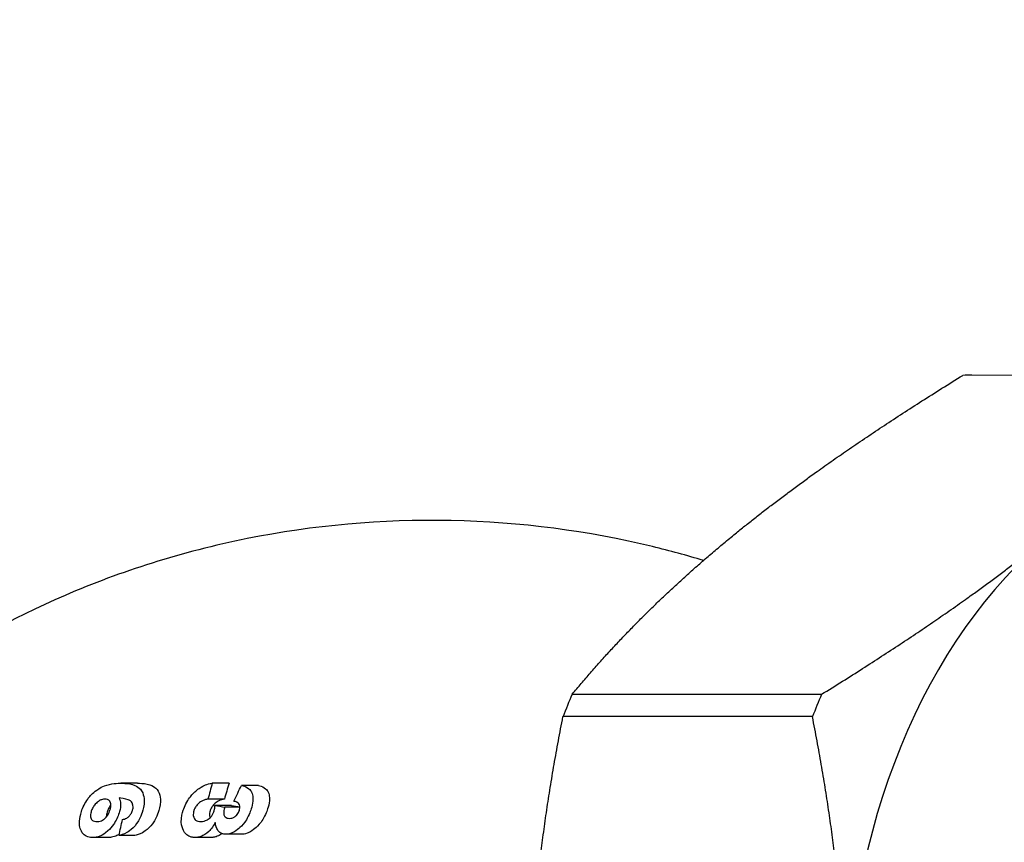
# Model space of a CAD drawing. Header units: inches. Extents: x 1 to 669, y 0 to 417.
# Tile 262 of 448: x 361.92 to 363.36, y 232.9 to 234.11. Entities that reach past the tile are written whole.
import ezdxf

# ---------------------------------------------------------------- set-up
doc = ezdxf.new("R2010")
doc.units = ezdxf.units.IN
doc.header["$LTSCALE"] = 12
doc.header["$MEASUREMENT"] = 0
doc.header["$PDMODE"] = 1
doc.layers.get('Defpoints').update_dxf_attribs({"linetype": 'CONTINUOUS'})
doc.layers.add('D', color=2, linetype='CONTINUOUS')
doc.layers.add('Q', color=4, linetype='CONTINUOUS')
doc.styles.get("Standard").update_dxf_attribs({"font": 'SIMPLEX.SHX', "width": 0.875})
doc.dimstyles.get("Standard").update_dxf_attribs({"dimscale": 28, "dimtxt": 0.125, "dimasz": 0.125, "dimexe": 0.04375, "dimexo": 0.0625, "dimgap": 0.04375, "dimtad": 0, "dimtih": 1, "dimtoh": 1, "dimdec": 4, "dimzin": 12, "dimdsep": 46, "dimlunit": 5, "dimtxsty": 'Standard', "dimcen": 0, "dimclrd": 256, "dimclre": 256, "dimclrt": 256, "dimadec": 1, "dimazin": 3, "dimtfac": 0.875, "dimtdec": 4, "dimtofl": 0, "dimtmove": 0, "dimatfit": 2, "dimfxl": 1, "dimtolj": 1, "dimtzin": 12, "dimlwd": 13, "dimlwe": 13, "dimarcsym": 0})
doc.dimstyles.new('STANDARD$0', dxfattribs={"dimscale": 32, "dimtxt": 0.09375, "dimasz": 0.0625, "dimexe": 0.03125, "dimexo": 0.03125, "dimgap": 0.03125, "dimtad": 1, "dimtih": 1, "dimtoh": 1, "dimdec": 4, "dimzin": 12, "dimdsep": 46, "dimlunit": 5, "dimtxsty": 'Standard', "dimcen": -0.03125, "dimclrd": 256, "dimclre": 256, "dimclrt": 256, "dimadec": 0, "dimazin": 0, "dimtfac": 0.875, "dimtdec": 4, "dimtofl": 0, "dimtmove": 0, "dimatfit": 3, "dimfxl": 1, "dimtolj": 1, "dimtzin": 12, "dimlwd": 13, "dimlwe": 13, "dimarcsym": 0})

# ---------------------------------------------------------------- blocks, each defined once
blk = doc.blocks.new('*D70')
at = {"layer": 'D', "lineweight": 13, "transparency": 16777216}
for p, q in [((327.5446, 287.0038), (425.2048, 287.0038)), ((424.2048, 285.0038), (424.2048, 231.3716)), ((424.2048, 167.621), (424.2048, 223.2466)), ((370.1312, 165.621), (425.2048, 165.621))]:
    blk.add_line(p, q, dxfattribs=at)
at = {"layer": 'D', "transparency": 16777216}
for points in [[(423.8715, 285.0038), (424.5382, 285.0038), (424.2048, 287.0038)], [(423.8715, 167.621), (424.5382, 167.621), (424.2048, 165.621)]]:
    blk.add_solid(points, dxfattribs=at)
at = {"layer": 'Defpoints', "color": 0, "transparency": 16777216}
for p in [(326.5446, 287.0038), (369.1312, 165.621), (424.2048, 165.621)]:
    blk.add_point(p, dxfattribs=at)
at = {"layer": 'D', "transparency": 16777216, "insert": (424.2048, 227.3091), "char_height": 3, "attachment_point": 5}
blk.add_mtext('\\A1;121{\\H0.875x;\\S1/2;}{}{\\C2;%%p1}', dxfattribs=at)

msp = doc.modelspace()

# ---------------------------------------------------------------- linework, layer by layer
at = {"layer": 'Q', "extrusion": (-1, 4.93038e-32, -2.22045e-16)}
for p, q in [((363.67706, 233.58597), (363.29924, 233.58579)), ((362.72845, 233.11974), (363.09292, 233.11974)), ((363.07956, 233.08702), (362.71509, 233.08702)), ((362.09348, 232.98975), (362.06928, 232.98975)), ((362.2272, 232.98975), (362.20274, 232.98975)), ((362.27014, 232.98664), (362.2456, 232.98664)), ((362.2204, 232.96642), (362.19639, 232.96642)), ((362.23054, 232.95708), (362.20666, 232.95708)), ((362.24304, 232.95489), (362.22108, 232.95489)), ((362.08945, 232.91353), (362.06648, 232.91353)), ((362.24557, 232.91508), (362.22228, 232.91508)), ((362.05096, 232.91041), (362.02806, 232.91041)), ((362.2008, 232.91041), (362.17769, 232.91041))]:
    msp.add_line(p, q, dxfattribs=at)
at = {"layer": 'Q'}
for centre, major_axis, ratio, start_param, end_param in [((363.3126, 232.62097), (0, 0.965), 0.7071068, 0, 0.0195777), ((363.72605, 232.62097), (0, -0.845), 0.7071068, -2.6179939, -1.5707963), ((363.3126, 232.62097), (0, -0.965), 0.7071068, -2.1139728, -2.0748174), ((363.67706, 232.62097), (0, -0.965), 0.7071068, -2.1139728, -2.0748174), ((362.71577, 232.6341), (0.13192, -0.75886), 0.7018272, -2.1760708, -2.1418901), ((362.71559, 232.63386), (0.12668, -0.72874), 0.7018276, -2.1982974, -2.1623087), ((363.38323, 232.97305), (1.80066, -0.14786), 0.0815675, -2.2761583, -2.2656265), ((363.37774, 232.97276), (1.75672, -0.14425), 0.0815675, -2.2756685, -2.2663192)]:
    msp.add_ellipse(centre, major_axis=major_axis, ratio=ratio, start_param=start_param, end_param=end_param, dxfattribs=at)
at = {"layer": 'Q', "extrusion": (2.22045e-16, -3.08149e-32, -1)}
msp.add_ellipse((362.68505, 232.60947), major_axis=(0.16144, 0.76103), ratio=0.6992798, start_param=-1.2401637, end_param=-1.2056927, dxfattribs=at)
at = {"layer": 'Q', "extrusion": (2.22045e-16, -6.16298e-33, -1)}
msp.add_ellipse((362.60428, 232.62591), major_axis=(-0.11991, 0.7752), ratio=0.7029166, start_param=-1.0847263, end_param=-1.0523176, dxfattribs=at)
at = {"layer": 'Q'}
for points, weights in [([(362.96485, 233.35276), (363.09809, 233.46155), (363.29924, 233.58579)], [1.71062260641, 1.71062260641, 1.59721116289]), ([(362.72845, 233.11974), (362.83162, 233.24398), (362.96485, 233.35276)], [1.59721116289, 1.71062260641, 1.71062260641]), ([(363.09292, 233.11974), (363.29406, 233.24398), (363.4273, 233.35276)], [1.59721116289, 1.71062260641, 1.71062260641]), ([(362.6661, 232.62097), (362.6661, 232.83855), (362.71509, 233.08702)], [1.71062260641, 1.71062260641, 1.59721116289]), ([(363.12855, 232.62097), (363.12855, 232.83855), (363.07956, 233.08702)], [1.71062260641, 1.71062260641, 1.59721116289])]:
    msp.add_rational_spline(points, weights, degree=2, dxfattribs=at)
for points, knots in [([(362.92027, 233.31525), (362.89605, 233.32261), (362.87127, 233.32939), (362.75254, 233.35818), (362.65242, 233.37158), (362.45073, 233.37569), (362.34935, 233.36637), (362.15794, 233.32795), (362.06803, 233.29898), (361.90743, 233.22963), (361.83672, 233.18938), (361.77631, 233.14793)], [1.3590473, 1.3590473, 1.3590473, 1.3590473, 1.40101978, 1.40101978, 1.55640316, 1.55640316, 1.71178653, 1.71178653, 1.86716991, 1.86716991, 2.02255329, 2.02255329, 2.02255329, 2.02255329]), ([(362.01155, 232.94857), (362.01252, 232.95137), (362.01351, 232.95421), (362.01685, 232.96083), (362.01865, 232.96378), (362.02275, 232.96939), (362.02626, 232.97373), (362.03406, 232.98007), (362.03848, 232.98331), (362.05496, 232.98951), (362.06478, 232.98969), (362.06928, 232.98975)], [0, 0, 0, 0, 0.023457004, 0.023457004, 0.043020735, 0.043020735, 0.062973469, 0.062973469, 0.072623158, 0.072623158, 0.086982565, 0.086982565, 0.086982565, 0.086982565]), ([(362.06928, 232.98975), (362.07259, 232.98969), (362.07717, 232.9896), (362.0884, 232.9875), (362.09187, 232.98562), (362.09649, 232.98249), (362.09912, 232.98003), (362.10244, 232.97223), (362.10318, 232.96835), (362.10332, 232.95751), (362.10134, 232.95065), (362.10016, 232.94682)], [0, 0, 0, 0, 0.03499708, 0.03499708, 0.07970929, 0.07970929, 0.12623417, 0.12623417, 0.16164855, 0.16164855, 0.22317698, 0.22317698, 0.22317698, 0.22317698]), ([(362.09348, 232.98975), (362.09686, 232.98969), (362.10223, 232.98958), (362.11304, 232.98724), (362.11646, 232.98541), (362.1208, 232.98224), (362.1234, 232.97974), (362.12645, 232.97172), (362.12717, 232.96771), (362.1267, 232.95659), (362.12481, 232.95042), (362.12365, 232.94682)], [0, 0, 0, 0, 0.0357799, 0.0357799, 0.07236172, 0.07236172, 0.10529277, 0.10529277, 0.12900404, 0.12900404, 0.1611889, 0.1611889, 0.1611889, 0.1611889]), ([(362.1603, 232.9505), (362.16123, 232.9532), (362.16226, 232.95602), (362.16591, 232.96324), (362.16768, 232.96606), (362.17104, 232.97059), (362.17263, 232.97246), (362.17799, 232.97825), (362.1824, 232.98162), (362.18977, 232.98604), (362.19259, 232.98716), (362.19823, 232.98909), (362.20097, 232.98949), (362.20274, 232.98975)], [0, 0, 0, 0, 0.02282939, 0.02282939, 0.04400237, 0.04400237, 0.06125773, 0.06125773, 0.11464541, 0.11464541, 0.16191072, 0.16191072, 0.24930644, 0.24930644, 0.24930644, 0.24930644]), ([(362.2456, 232.98664), (362.24812, 232.9859), (362.25116, 232.98501), (362.25713, 232.98122), (362.25854, 232.97931), (362.26049, 232.97606), (362.26133, 232.97361), (362.26205, 232.96819), (362.26218, 232.96504), (362.26091, 232.95627), (362.25981, 232.95288), (362.25895, 232.95018)], [0, 0, 0, 0, 0.02675984, 0.02675984, 0.05329234, 0.05329234, 0.09562762, 0.09562762, 0.13011861, 0.13011861, 0.16526465, 0.16526465, 0.16526465, 0.16526465]), ([(362.27014, 232.98664), (362.27264, 232.9859), (362.27561, 232.98503), (362.28153, 232.9813), (362.28292, 232.97939), (362.28489, 232.97612), (362.28565, 232.97361), (362.2863, 232.96852), (362.28642, 232.96533), (362.28499, 232.95636), (362.28379, 232.95288), (362.28289, 232.95018)], [0, 0, 0, 0, 0.02655722, 0.02655722, 0.0534972, 0.0534972, 0.10191014, 0.10191014, 0.14485154, 0.14485154, 0.18804458, 0.18804458, 0.18804458, 0.18804458]), ([(362.04603, 232.96642), (362.04517, 232.9664), (362.0445, 232.96639), (362.04285, 232.96613), (362.04192, 232.96592), (362.03979, 232.96526), (362.03824, 232.96465), (362.03573, 232.96289), (362.03393, 232.96159), (362.03035, 232.95749), (362.02921, 232.95584), (362.02711, 232.95223), (362.02656, 232.95063), (362.02598, 232.94904)], [0, 0, 0, 0, 0.009069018, 0.009069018, 0.015824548, 0.015824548, 0.024182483, 0.024182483, 0.02620123, 0.02620123, 0.02751142, 0.02751142, 0.029361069, 0.029361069, 0.029361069, 0.029361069]), ([(362.05313, 232.9502), (362.05358, 232.95169), (362.05406, 232.95321), (362.05445, 232.95631), (362.05455, 232.95796), (362.05395, 232.96205), (362.05311, 232.96325), (362.05224, 232.96441), (362.05141, 232.96526), (362.04839, 232.96635), (362.04701, 232.96639), (362.04603, 232.96642)], [0, 0, 0, 0, 0.012495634, 0.012495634, 0.020024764, 0.020024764, 0.03041725, 0.03041725, 0.047757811, 0.047757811, 0.063580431, 0.063580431, 0.063580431, 0.063580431]), ([(362.05444, 232.95799), (362.05345, 232.95676), (362.0526, 232.95554), (362.05063, 232.95226), (362.05005, 232.95064), (362.04944, 232.94904)], [0.0209591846, 0.0209591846, 0.0209591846, 0.0209591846, 0.0214147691, 0.0214147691, 0.0222621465, 0.0222621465, 0.0222621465, 0.0222621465]), ([(362.06654, 232.96819), (362.06748, 232.96605), (362.06874, 232.96329), (362.06863, 232.95292), (362.06736, 232.94889), (362.06657, 232.94627)], [0, 0, 0, 0, 0.025240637, 0.025240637, 0.050070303, 0.050070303, 0.050070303, 0.050070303]), ([(362.08607, 232.94981), (362.08635, 232.95074), (362.08696, 232.9527), (362.08708, 232.9569), (362.08671, 232.95839), (362.08599, 232.96041), (362.08531, 232.96203), (362.08301, 232.96401), (362.08187, 232.96479), (362.07539, 232.96728), (362.06952, 232.96789), (362.06654, 232.96819)], [0, 0, 0, 0, 0.007733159, 0.007733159, 0.014418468, 0.014418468, 0.021217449, 0.021217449, 0.024479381, 0.024479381, 0.031462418, 0.031462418, 0.031462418, 0.031462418]), ([(362.19639, 232.96642), (362.19477, 232.96615), (362.19346, 232.96593), (362.19036, 232.96497), (362.1887, 232.96429), (362.18471, 232.96212), (362.18294, 232.96051), (362.17994, 232.95755), (362.17877, 232.9558), (362.17711, 232.95301), (362.17663, 232.95178), (362.17598, 232.95001)], [0, 0, 0, 0, 0.01498183, 0.01498183, 0.02895599, 0.02895599, 0.05291928, 0.05291928, 0.09402243, 0.09402243, 0.1437535, 0.1437535, 0.1437535, 0.1437535]), ([(362.2204, 232.96642), (362.21868, 232.96613), (362.21512, 232.96554), (362.20886, 232.9623), (362.20707, 232.96074), (362.20385, 232.95768), (362.20263, 232.95593), (362.20087, 232.95306), (362.20035, 232.95181), (362.19966, 232.95001)], [0, 0, 0, 0, 0.015866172, 0.015866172, 0.027251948, 0.027251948, 0.045401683, 0.045401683, 0.066922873, 0.066922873, 0.066922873, 0.066922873]), ([(362.20491, 232.94782), (362.20532, 232.94914), (362.20557, 232.94986), (362.20637, 232.95413), (362.20654, 232.95583), (362.20666, 232.95708)], [0, 0, 0, 0, 0.011059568, 0.011059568, 0.024237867, 0.024237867, 0.024237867, 0.024237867]), ([(362.24222, 232.94998), (362.24256, 232.95114), (362.24284, 232.95207), (362.24309, 232.9542), (362.24307, 232.95523), (362.24266, 232.95783), (362.24204, 232.95893), (362.24105, 232.96031), (362.24023, 232.96121), (362.23721, 232.96275), (362.23566, 232.96303), (362.23412, 232.9633)], [0, 0, 0, 0, 0.009759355, 0.009759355, 0.018634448, 0.018634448, 0.034839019, 0.034839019, 0.051718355, 0.051718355, 0.069422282, 0.069422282, 0.069422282, 0.069422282]), ([(362.02806, 232.91041), (362.02576, 232.91049), (362.0234, 232.91057), (362.01774, 232.91252), (362.01583, 232.91399), (362.01173, 232.91799), (362.0105, 232.92124), (362.00913, 232.92575), (362.00833, 232.92928), (362.00895, 232.9387), (362.00993, 232.94336), (362.01155, 232.94857)], [0, 0, 0, 0, 0.02468971, 0.02468971, 0.05101818, 0.05101818, 0.10975535, 0.10975535, 0.1679598, 0.1679598, 0.21535827, 0.21535827, 0.21535827, 0.21535827]), ([(362.02598, 232.94904), (362.02534, 232.94686), (362.02481, 232.94483), (362.02478, 232.94149), (362.02484, 232.9397), (362.02599, 232.93699), (362.02658, 232.93607), (362.02821, 232.93494), (362.02912, 232.93441), (362.03188, 232.93381), (362.03305, 232.93378), (362.03408, 232.93375)], [0, 0, 0, 0, 0.018294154, 0.018294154, 0.025793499, 0.025793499, 0.02992991, 0.02992991, 0.032123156, 0.032123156, 0.033873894, 0.033873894, 0.033873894, 0.033873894]), ([(362.06657, 232.94627), (362.06568, 232.94367), (362.06477, 232.941), (362.06188, 232.93518), (362.06018, 232.93215), (362.05614, 232.92646), (362.05333, 232.9231), (362.04555, 232.91593), (362.04209, 232.91407), (362.03458, 232.91065), (362.0311, 232.91051), (362.02806, 232.91041)], [0, 0, 0, 0, 0.02175641, 0.02175641, 0.0363827, 0.0363827, 0.05053786, 0.05053786, 0.06911268, 0.06911268, 0.10764811, 0.10764811, 0.10764811, 0.10764811]), ([(362.03408, 232.93375), (362.03585, 232.93379), (362.03812, 232.93384), (362.04316, 232.93599), (362.04476, 232.93733), (362.04708, 232.93934), (362.04847, 232.94113), (362.05161, 232.94578), (362.0525, 232.94846), (362.05313, 232.9502)], [0, 0, 0, 0, 0.01868763, 0.01868763, 0.03351143, 0.03351143, 0.08745003, 0.08745003, 0.20339065, 0.20339065, 0.20339065, 0.20339065]), ([(362.04944, 232.94904), (362.04865, 232.94649), (362.04825, 232.94478), (362.04813, 232.94221), (362.04813, 232.94155), (362.04819, 232.94086)], [0, 0, 0, 0, 0.021539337, 0.021539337, 0.028436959, 0.028436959, 0.028436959, 0.028436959]), ([(362.10016, 232.94682), (362.09922, 232.94403), (362.09797, 232.94017), (362.0939, 232.93312), (362.09132, 232.92883), (362.08333, 232.92083), (362.07997, 232.91875), (362.07299, 232.91497), (362.06884, 232.91405), (362.06648, 232.91353)], [0, 0, 0, 0, 0.023454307, 0.023454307, 0.031444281, 0.031444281, 0.038403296, 0.038403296, 0.052947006, 0.052947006, 0.052947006, 0.052947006]), ([(362.07157, 232.93686), (362.07318, 232.93715), (362.07532, 232.93753), (362.0791, 232.93962), (362.08018, 232.9405), (362.082, 232.94231), (362.08298, 232.94353), (362.08497, 232.94675), (362.08555, 232.94839), (362.08607, 232.94981)], [0, 0, 0, 0, 0.015953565, 0.015953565, 0.025476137, 0.025476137, 0.03695711, 0.03695711, 0.053000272, 0.053000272, 0.053000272, 0.053000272]), ([(362.12365, 232.94682), (362.12263, 232.94397), (362.12132, 232.94012), (362.11716, 232.93311), (362.11449, 232.92879), (362.10636, 232.92079), (362.10296, 232.91871), (362.09594, 232.91496), (362.09191, 232.91407), (362.08945, 232.91353)], [0, 0, 0, 0, 0.024170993, 0.024170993, 0.03204182, 0.03204182, 0.038812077, 0.038812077, 0.052767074, 0.052767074, 0.052767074, 0.052767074]), ([(362.17769, 232.91041), (362.17577, 232.91047), (362.17424, 232.91051), (362.17063, 232.91149), (362.16882, 232.91214), (362.16531, 232.91435), (362.16273, 232.91647), (362.15902, 232.92356), (362.15766, 232.9274), (362.15709, 232.9403), (362.15909, 232.94666), (362.1603, 232.9505)], [0, 0, 0, 0, 0.018765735, 0.018765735, 0.031431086, 0.031431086, 0.044881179, 0.044881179, 0.054486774, 0.054486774, 0.067673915, 0.067673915, 0.067673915, 0.067673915]), ([(362.17598, 232.95001), (362.17588, 232.94971), (362.17486, 232.94653), (362.17491, 232.94314), (362.17495, 232.94184), (362.17584, 232.93929), (362.17638, 232.93789), (362.17838, 232.93589), (362.17946, 232.93496), (362.18319, 232.93382), (362.18467, 232.93378), (362.18591, 232.93375)], [0, 0, 0, 0, 0.0025317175, 0.0025317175, 0.0031850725, 0.0031850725, 0.0035968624, 0.0035968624, 0.0037657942, 0.0037657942, 0.0039128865, 0.0039128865, 0.0039128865, 0.0039128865]), ([(362.18591, 232.93375), (362.18753, 232.93382), (362.18893, 232.93389), (362.19213, 232.93469), (362.19382, 232.9353), (362.19739, 232.93744), (362.19907, 232.93886), (362.20147, 232.94141), (362.20236, 232.94257), (362.20393, 232.94527), (362.20439, 232.94647), (362.20491, 232.94782)], [0, 0, 0, 0, 0.015408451, 0.015408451, 0.028445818, 0.028445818, 0.041679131, 0.041679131, 0.051499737, 0.051499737, 0.062181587, 0.062181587, 0.062181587, 0.062181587]), ([(362.19966, 232.95001), (362.19952, 232.9496), (362.19853, 232.94669), (362.19846, 232.94307), (362.1985, 232.94177), (362.19916, 232.93988), (362.19927, 232.93959), (362.1994, 232.93928)], [0, 0, 0, 0, 0.0035064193, 0.0035064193, 0.0048119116, 0.0048119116, 0.0050261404, 0.0050261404, 0.0050261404, 0.0050261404]), ([(362.22108, 232.95489), (362.22034, 232.95282), (362.21967, 232.95087), (362.2193, 232.94681), (362.21931, 232.94523), (362.22031, 232.942), (362.22114, 232.94104), (362.22252, 232.93971), (362.22342, 232.93919), (362.22557, 232.93855), (362.22662, 232.93848), (362.22783, 232.93841)], [0, 0, 0, 0, 0.01755369, 0.01755369, 0.027110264, 0.027110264, 0.037041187, 0.037041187, 0.049660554, 0.049660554, 0.06249753, 0.06249753, 0.06249753, 0.06249753]), ([(362.22783, 232.93841), (362.22904, 232.93847), (362.23013, 232.93852), (362.23296, 232.93931), (362.23423, 232.93996), (362.23637, 232.94136), (362.23765, 232.94239), (362.23962, 232.94475), (362.2403, 232.94577), (362.24144, 232.94791), (362.2418, 232.94887), (362.24222, 232.94998)], [0, 0, 0, 0, 0.011312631, 0.011312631, 0.023447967, 0.023447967, 0.036181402, 0.036181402, 0.044191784, 0.044191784, 0.052787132, 0.052787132, 0.052787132, 0.052787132]), ([(362.25895, 232.95018), (362.25811, 232.94784), (362.25712, 232.94502), (362.2533, 232.93736), (362.25143, 232.93463), (362.24685, 232.92828), (362.24347, 232.9253), (362.24129, 232.92339)], [0, 0, 0, 0, 0.01983624, 0.01983624, 0.04176551, 0.04176551, 0.10603297, 0.10603297, 0.10603297, 0.10603297]), ([(362.28289, 232.95018), (362.28224, 232.94845), (362.28116, 232.94538), (362.27721, 232.93774), (362.27539, 232.93502), (362.2704, 232.92828), (362.26697, 232.9253), (362.26476, 232.92339)], [0, 0, 0, 0, 0.014762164, 0.014762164, 0.028205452, 0.028205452, 0.059805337, 0.059805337, 0.059805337, 0.059805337]), ([(362.20698, 232.93253), (362.20606, 232.93071), (362.20476, 232.92827), (362.2011, 232.92305), (362.19941, 232.92113), (362.19339, 232.91538), (362.18965, 232.9135), (362.18705, 232.91222), (362.18513, 232.91152), (362.18105, 232.91052), (362.17961, 232.91047), (362.17769, 232.91041)], [0, 0, 0, 0, 0.01573809, 0.01573809, 0.02993575, 0.02993575, 0.06290267, 0.06290267, 0.14789269, 0.14789269, 0.24535335, 0.24535335, 0.24535335, 0.24535335]), ([(362.22228, 232.91508), (362.22036, 232.91517), (362.21864, 232.91525), (362.21487, 232.91684), (362.21297, 232.91803), (362.21084, 232.92079), (362.20956, 232.92256), (362.20765, 232.92818), (362.20734, 232.93009), (362.20698, 232.93253)], [0, 0, 0, 0, 0.018379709, 0.018379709, 0.033224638, 0.033224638, 0.037646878, 0.037646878, 0.040799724, 0.040799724, 0.040799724, 0.040799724]), ([(362.06684, 232.91526), (362.06587, 232.91466), (362.06497, 232.91415), (362.06319, 232.91322), (362.06073, 232.91199), (362.05479, 232.91054), (362.05286, 232.91048), (362.05096, 232.91041)], [0.055893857, 0.055893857, 0.055893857, 0.055893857, 0.05983706, 0.05983706, 0.064287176, 0.064287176, 0.06782826, 0.06782826, 0.06782826, 0.06782826]), ([(362.21682, 232.91602), (362.2151, 232.91473), (362.21342, 232.91375), (362.20916, 232.91177), (362.20742, 232.9113), (362.20405, 232.91052), (362.20263, 232.91047), (362.2008, 232.91041)], [0.043397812, 0.043397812, 0.043397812, 0.043397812, 0.059022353, 0.059022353, 0.079502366, 0.079502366, 0.111419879, 0.111419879, 0.111419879, 0.111419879]), ([(362.24129, 232.92339), (362.23938, 232.92184), (362.23547, 232.91861), (362.22671, 232.91524), (362.22448, 232.91514), (362.22228, 232.91508)], [0, 0, 0, 0, 0.019247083, 0.019247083, 0.033835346, 0.033835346, 0.033835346, 0.033835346]), ([(362.26476, 232.92339), (362.26285, 232.92186), (362.25888, 232.91862), (362.25004, 232.91524), (362.24779, 232.91514), (362.24557, 232.91508)], [0, 0, 0, 0, 0.019056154, 0.019056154, 0.033587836, 0.033587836, 0.033587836, 0.033587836])]:
    msp.add_open_spline(points, degree=3, knots=knots, dxfattribs=at)

# ---------------------------------------------------------------- dimensions: what is measured, and where the dimension line sits
at = {"layer": 'D'}
dim = msp.add_linear_dim(base=(424.20482, 165.62097), p1=(326.54465, 287.0038), p2=(369.1312, 165.62097), angle=90, text='<>{}{\\C2;%%p1}', dimstyle='STANDARD$0', override={"dimdec": 1, "dimtp": 1, "dimtm": 1, "dimarcsym": 1}, dxfattribs=at)
dim.commit()
dim.dimension.update_dxf_attribs({"geometry": '*D70', "text_midpoint": (424.20482, 227.30911), "dimtype": 160})

# ---------------------------------------------------------------- leaders
at = {"layer": 'D', "annotation_type": 0, "has_hookline": 1, "hookline_direction": 0, "text_width": 26.6875}
msp.add_leader([(346.29356, 235.62097), (369.49455, 221.78919), (372.99455, 221.78919)], dimstyle='Standard', override={"dimgap": 0.04375, "dimtad": 0, "dimarcsym": 1}, dxfattribs=at)

doc.saveas('drawing.dxf')
